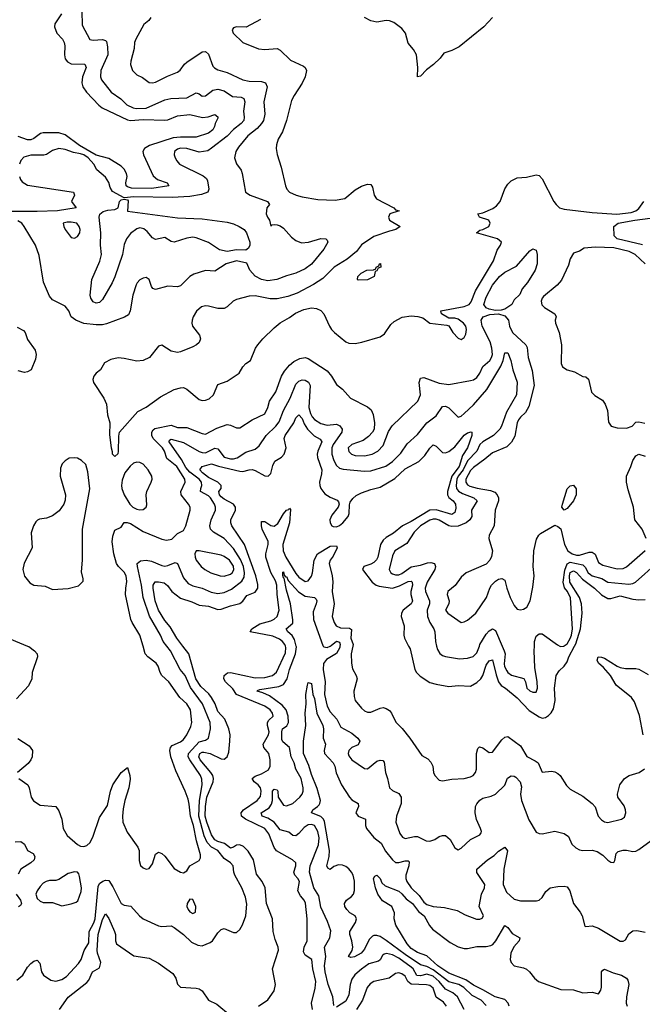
# Model space of a CAD drawing. Header units: inches. Extents: x 1603819 to 1745079, y 385938 to 533966.
# Tile 283 of 561: x 1700919 to 1704912, y 437703 to 444016. Entities that reach past the tile are written whole.
import ezdxf

# ---------------------------------------------------------------- set-up
doc = ezdxf.new("R2010")
doc.units = ezdxf.units.IN
doc.header["$MEASUREMENT"] = 0
doc.layers.add('B7403', color=7, linetype='Continuous')
doc.layers.add('B7404', color=7, linetype='Continuous')

msp = doc.modelspace()

# ---------------------------------------------------------------- linework, layer by layer
at = {"layer": 'B7403', "color": 5}
msp.add_line((1704409.4, 440000, 440), (1704410, 440000.1, 440), dxfattribs=at)
for points, elevation in [([(1700968.8, 440000), (1700976.7, 439996.7), (1701014, 439970), (1701030.5, 439950), (1701033.4, 439930), (1700998.4, 439830), (1700996.4, 439790), (1700975.3, 439744.7), (1700899.3, 439660.7)], 460), ([(1700901.7, 437858.3), (1700939.8, 437890), (1700970, 437941.6), (1700990, 437964.4), (1701010, 437978.4), (1701030, 437985.5), (1701047.1, 437967.1), (1701059.1, 437910), (1701071.6, 437890), (1701118, 437858), (1701151.1, 437851.1), (1701190, 437861.3), (1701219.5, 437880.5), (1701295.8, 437964.2), (1701313.4, 437990), (1701332.3, 438047.7), (1701362, 438098), (1701365.1, 438170), (1701395.5, 438224.5), (1701403.3, 438250), (1701421.4, 438458.6), (1701430, 438477.5), (1701452.1, 438492.1), (1701470, 438498), (1701490, 438496.9), (1701516.7, 438456.7), (1701570, 438348.5), (1701590, 438339.5), (1701632, 438332), (1701687.5, 438270), (1701710.4, 438250.4), (1701810, 438205.2), (1701830, 438201.5), (1701890, 438205.3), (1701910, 438195.3), (1701970.3, 438150), (1702020.5, 438100.5), (1702061.7, 438081.7), (1702090, 438078.6), (1702141.5, 438098.5), (1702155.1, 438110), (1702190, 438161.6), (1702210, 438183.1), (1702230, 438188.5), (1702290, 438162.4), (1702310, 438163.8), (1702330, 438182), (1702347.7, 438212.3), (1702369, 438271), (1702375.1, 438344.9), (1702367.3, 438390), (1702343.4, 438450), (1702298.5, 438530), (1702291.6, 438550), (1702287, 438590), (1702271, 438610), (1702230, 438636.9), (1702190, 438688.8), (1702150, 438711.1), (1702121.1, 438741.1), (1702102.6, 438782.6), (1702068.2, 438908.2), (1702071.6, 439010), (1702090.2, 439110), (1702087, 439147), (1702078.8, 439170), (1702009.6, 439270), (1701999.9, 439290), (1702001.3, 439310), (1702070, 439385.2), (1702110, 439396.8), (1702130.4, 439409.6), (1702143.6, 439470), (1702140.2, 439510), (1702090.8, 439630), (1702015, 439735), (1701980.1, 439810), (1701948.2, 439850), (1701886.9, 439970), (1701863, 440000)], 440), ([(1700912.7, 439150), (1700970.2, 439110), (1700980.2, 439090), (1700992.9, 439030), (1701006.5, 439006.5), (1701050, 438979.5), (1701150.4, 438970), (1701170, 438944), (1701188.8, 438890), (1701197.6, 438830), (1701224.5, 438784.5), (1701290, 438727.3), (1701310, 438717.3), (1701330, 438714), (1701350, 438720.7), (1701370, 438740.7), (1701390, 438780.7), (1701430, 438900.4), (1701482.4, 438977.6), (1701500.7, 439070), (1701516, 439110), (1701569.2, 439190), (1701610, 439222), (1701626, 439170), (1701626.8, 439146.8), (1701618, 439090), (1701593.7, 439010), (1701583.4, 438956.6), (1701578.2, 438910), (1701581.3, 438870), (1701607.3, 438807.3), (1701675.8, 438710), (1701685.2, 438690), (1701685.4, 438625.4), (1701693.6, 438593.6), (1701710, 438577), (1701730, 438568.8), (1701750, 438573), (1701770, 438602.8), (1701790, 438666), (1701810, 438678), (1701830, 438670.4), (1701850, 438653), (1701910, 438574.4), (1701950, 438550.4), (1701970, 438544.9), (1701990, 438558.8), (1702010, 438590.5), (1702070, 438624.9), (1702077.8, 438642.2), (1702078, 438662), (1702051.8, 438751.8), (1702033.2, 438850), (1702014.2, 438910), (1702006.8, 438986.8), (1701998.8, 439018.8), (1701980.3, 439070), (1701919.3, 439199.3), (1701889.1, 439290), (1701882, 439330), (1701886.4, 439350), (1701897.3, 439362.7), (1701950, 439385.6), (1701970, 439401.2), (1701990.7, 439430), (1702016.3, 439483.7), (1702022, 439510), (1702014.5, 439590), (1701991.7, 439630), (1701946.3, 439670), (1701875.7, 439770), (1701831.5, 439811.5), (1701820.3, 439830), (1701806.5, 439870), (1701793.3, 439890), (1701741, 439930), (1701723.7, 439950), (1701709.9, 440000)], 460), ([(1702450, 437690.6), (1702510, 437730.6), (1702551.2, 437790), (1702560.5, 437830), (1702541, 437930), (1702578.6, 438050), (1702577, 438070), (1702557.8, 438117.8), (1702544.1, 438170), (1702540.9, 438250), (1702502.8, 438350), (1702493.2, 438450), (1702473.9, 438490), (1702437.6, 438537.6), (1702419.1, 438630), (1702384.6, 438684.6), (1702354.1, 438714.1), (1702330, 438724.7), (1702310, 438723.6), (1702290, 438709.3), (1702270, 438703), (1702233.4, 438733.4), (1702190, 438746.4), (1702170, 438757.1), (1702148.9, 438788.9), (1702119, 438870), (1702109.1, 438910), (1702110, 438970), (1702119.6, 439030), (1702159.4, 439130), (1702162.9, 439150), (1702157.3, 439170), (1702144.7, 439190), (1702076.2, 439270), (1702066.9, 439290), (1702074.9, 439310), (1702090, 439319.4), (1702100.6, 439319.4), (1702140.2, 439310), (1702210, 439276.8), (1702230, 439274.7), (1702250, 439288.9), (1702259.6, 439320.4), (1702267.1, 439390), (1702268.1, 439430), (1702260.8, 439470), (1702235.5, 439530), (1702190, 439581), (1702171.6, 439630), (1702149.6, 439670), (1702132.4, 439692.4), (1702080.8, 439740.8), (1702048.3, 439790), (1702003.4, 439950), (1701965.3, 440000)], 420), ([(1702796.1, 437670), (1702790.6, 437710), (1702814.3, 437805.7), (1702817.5, 437850), (1702799.5, 437930), (1702792, 437990), (1702750, 438018), (1702739, 438039), (1702742.6, 438070), (1702762.8, 438110), (1702763.2, 438250), (1702751.8, 438351.8), (1702743.8, 438370), (1702718.9, 438398.9), (1702701.7, 438430), (1702712.3, 438490), (1702701.7, 438510), (1702682.5, 438530), (1702677.9, 438550), (1702689.1, 438590), (1702689.8, 438610), (1702669.2, 438629.2), (1702566.9, 438686.9), (1702550, 438708.7), (1702515.7, 438795.7), (1702491.1, 438830), (1702366.5, 438890), (1702342.4, 438910), (1702338.8, 438930), (1702354.5, 438950), (1702442.6, 439010), (1702464, 439036), (1702468, 439070), (1702462.9, 439090), (1702447.9, 439110), (1702423.4, 439130), (1702410.6, 439150), (1702430, 439166.3), (1702470, 439180.5), (1702513.8, 439206.2), (1702526, 439230), (1702525, 439270), (1702517, 439310), (1702485.6, 439350), (1702481.1, 439370), (1702513.9, 439430), (1702518.2, 439450), (1702508.7, 439490), (1702509, 439510), (1702516.3, 439523.7), (1702544.8, 439550), (1702540.6, 439570), (1702524.6, 439590), (1702490, 439614.8), (1702310, 439688.8), (1702286.4, 439726.4), (1702238, 439770), (1702228.1, 439790), (1702229.9, 439810), (1702240, 439820), (1702252.4, 439827.6), (1702269.9, 439830.1), (1702430, 439796.2), (1702490, 439797.9), (1702540.8, 439810), (1702566.8, 439833.2), (1702622.7, 439957.3), (1702625.7, 439990), (1702622.7, 440000)], 380), ([(1702934.2, 437694.2), (1702928, 437750), (1702897.9, 437830), (1702878.7, 437910), (1702874.7, 437950), (1702882, 438010), (1702874.3, 438070), (1702908.6, 438130), (1702914, 438174), (1702893.7, 438233.7), (1702850, 438325.1), (1702837.4, 438397.4), (1702804.4, 438450), (1702777.7, 438550), (1702782.8, 438590), (1702834.3, 438725.7), (1702838.6, 438770), (1702831.7, 438810), (1702810, 438848.9), (1702790, 438855.2), (1702770, 438852.6), (1702743.5, 438836.5), (1702710, 438797), (1702690, 438782.9), (1702670, 438785.2), (1702645.7, 438805.7), (1702590, 438820.5), (1702551.2, 438871.2), (1702510, 438896.5), (1702472.9, 438910), (1702467.4, 438930), (1702518.1, 438961.9), (1702534.1, 438985.9), (1702540.6, 439010), (1702540.2, 439070), (1702550, 439081.6), (1702570, 439077.8), (1702574.9, 439070), (1702576.8, 439030), (1702610, 438978.8), (1702630, 438974.3), (1702670, 438989.5), (1702715.8, 439030), (1702731.5, 439050), (1702737.4, 439070), (1702737.1, 439090), (1702723, 439150), (1702690.5, 439210), (1702678.8, 439250), (1702660.6, 439290), (1702650.3, 439350.3), (1702606.4, 439386.4), (1702600.9, 439400.9), (1702600.4, 439450), (1702604.5, 439470), (1702631.2, 439488.8), (1702642.5, 439510), (1702641.6, 439550), (1702628.8, 439590), (1702601.4, 439621.4), (1702520.2, 439680.2), (1702479.1, 439699.1), (1702441.3, 439710), (1702444.2, 439715.8), (1702458, 439722), (1702580.2, 439739.8), (1702610, 439752.9), (1702633.7, 439790), (1702649.5, 439850), (1702688.6, 439950), (1702693.9, 439993.9), (1702692.4, 440000)], 360), ([(1702972.9, 440000), (1702971.4, 439990), (1702950, 439951.1), (1702886.5, 439913.5), (1702868.2, 439888.2), (1702864.6, 439850), (1702877.4, 439770), (1702874.1, 439690), (1702890, 439614.3), (1702910, 439577.3), (1702953.4, 439530), (1702979.4, 439479.4), (1703050, 439441), (1703087.4, 439410), (1703101.1, 439390), (1703090, 439367.1), (1703050, 439348.7), (1703030.2, 439330), (1703026.4, 439310), (1703030, 439296.3), (1703049.5, 439269.5), (1703130, 439214.3), (1703150, 439212.9), (1703210, 439261.8), (1703230, 439268.9), (1703247, 439267), (1703255.8, 439255.8), (1703264, 439190), (1703278.5, 439150), (1703291.4, 439091.4), (1703310, 439074), (1703350, 439053.4), (1703364.6, 439030), (1703364.4, 438990), (1703335.5, 438910), (1703330.2, 438870), (1703357.1, 438797.1), (1703373.6, 438773.6), (1703390, 438766.9), (1703450, 438779.1), (1703470, 438778), (1703526, 438750), (1703550, 438748.6), (1703580.5, 438759.5), (1703610, 438778.7), (1703630, 438785.3), (1703650, 438784.4), (1703679.1, 438759.1), (1703710, 438706.8), (1703730, 438694), (1703750, 438703.8), (1703810, 438758.7), (1703870, 438788.8), (1703877.7, 438802.3), (1703879.8, 438810), (1703874, 438830), (1703848.3, 438888.3), (1703839, 438930), (1703841.3, 438970), (1703851, 438989), (1703869.4, 439010.6), (1703890, 439023.8), (1703943.5, 439036.5), (1703970, 439050.2), (1704030, 439108.9), (1704046.8, 439153.2), (1704070, 439167.1), (1704090, 439165.8), (1704100, 439160), (1704129.4, 439129.4), (1704136.8, 439096.8), (1704131.5, 439050), (1704138, 439010), (1704185, 438885), (1704230, 438807), (1704250, 438798), (1704270, 438796), (1704350, 438812), (1704410, 438798.9), (1704437.8, 438777.8), (1704460.7, 438730), (1704485.4, 438705.4), (1704510, 438692.6), (1704530, 438688.6), (1704590, 438690.2), (1704622.6, 438682.6), (1704659, 438659), (1704690, 438628), (1704710, 438614.8), (1704728.7, 438611.3), (1704735.3, 438624.7), (1704743.7, 438670), (1704757.7, 438682.3), (1704790, 438691.8), (1704810, 438691.8), (1704850, 438682.4), (1704870, 438683.8), (1704890, 438694.4), (1704991.3, 438770)], 360), ([(1702864.7, 440000), (1702870, 439993.7), (1702890, 439991.5), (1702909.6, 440000)], 360), ([(1703054.4, 440000), (1703043.7, 439950), (1703046.2, 439890), (1703054.1, 439854.1), (1703076.9, 439810), (1703082.3, 439790), (1703062.2, 439710), (1703064.1, 439675.9), (1703071.1, 439650), (1703110, 439602), (1703130, 439584.7), (1703150, 439575.8), (1703170, 439575.5), (1703230, 439602.3), (1703250, 439605), (1703270, 439599.3), (1703290, 439585.8), (1703303.5, 439570), (1703331.3, 439511.3), (1703371.2, 439471.2), (1703420.9, 439410), (1703498.8, 439298.8), (1703536.3, 439276.3), (1703556.1, 439256.1), (1703567.6, 439230), (1703573.4, 439190), (1703581.3, 439170), (1703610, 439139.1), (1703630, 439134.9), (1703690, 439145.7), (1703770.3, 439150.3), (1703810, 439160.2), (1703826.3, 439170), (1703842.2, 439190), (1703849.1, 439210), (1703849.4, 439310.6), (1703858, 439342), (1703866.8, 439353.2), (1703890, 439346.5), (1703930, 439318.2), (1703950, 439320.3), (1704010, 439399), (1704030, 439414.6), (1704050, 439419.3), (1704130, 439359.7), (1704171.3, 439291.3), (1704224.8, 439264.8), (1704244.7, 439250), (1704270, 439190.5), (1704330, 439197.2), (1704350, 439193.2), (1704370, 439182.8), (1704384.6, 439170), (1704426.2, 439106.2), (1704450, 439082), (1704530, 439036.5), (1704590.2, 438990), (1704608.9, 438968.9), (1704628.9, 438910), (1704650, 438885.6), (1704670, 438872.9), (1704690, 438868.7), (1704778.3, 438890), (1704796.6, 438903.4), (1704806.9, 438930), (1704805, 438950), (1704795.4, 438975.4), (1704754.2, 439030), (1704753.1, 439050), (1704768.2, 439110), (1704798.4, 439150), (1704827, 439170), (1704891.5, 439188.5), (1704926.4, 439213.6)], 380), ([(1703413.1, 440000), (1703422.3, 439982.3), (1703452.6, 439850), (1703464.1, 439830), (1703487.2, 439807.2), (1703550, 439767.1), (1703590, 439754.7), (1703670, 439740.7), (1703730, 439746), (1703810, 439742.7), (1703850, 439765.5), (1703876.3, 439790), (1703888.5, 439811.5), (1703910, 439877.4), (1703930, 439905.3), (1703950, 439910.5), (1703974.5, 439814.5), (1703990.4, 439770.4), (1704005.9, 439745.9), (1704033.8, 439730), (1704110, 439668), (1704186.1, 439586.1), (1704250, 439546), (1704270, 439538.1), (1704290, 439542.1), (1704310, 439555.1), (1704327.6, 439572.4), (1704342.8, 439597.2), (1704353.7, 439650), (1704349.3, 439730.7), (1704358.9, 439810), (1704378.4, 439841.6), (1704410, 439870.3), (1704430, 439899.5), (1704440.6, 439930), (1704477.4, 440000)], 420), ([(1703592.9, 440000), (1703598.7, 439978.7), (1703612.4, 439952.4), (1703630, 439940.2), (1703650, 439933.7), (1703738.5, 439918.5), (1703790, 439921.1), (1703826.9, 439933.1), (1703850, 439955.3), (1703866.8, 440000)], 440), ([(1704012.7, 440000), (1704025.8, 439970), (1704031.4, 439950), (1704026.3, 439886.3), (1704028.9, 439868.9), (1704041.9, 439841.9), (1704050.1, 439830), (1704073, 439813), (1704152, 439792), (1704163, 439770), (1704170.2, 439730), (1704190, 439712.6), (1704210, 439704.6), (1704230, 439704.9), (1704239.4, 439730), (1704238.1, 439770), (1704222.8, 439862.8), (1704219.2, 439970), (1704219.5, 440000)], 440), ([(1704383, 440000), (1704390, 439996.9), (1704409.4, 440000)], 440), ([(1704916.7, 439430), (1704893.6, 439553.6), (1704861.8, 439641.8), (1704842.3, 439670), (1704744.2, 439750), (1704707.5, 439810), (1704663.2, 439863.2), (1704631.8, 439890), (1704621.2, 439910), (1704628, 439930), (1704650, 439929.1), (1704670, 439921.6), (1704750, 439870.2), (1704770, 439862.7), (1704803.1, 439856.9), (1704870, 439856.9), (1704890, 439852.3), (1704950, 439818)], 380), ([(1703910, 437695.2), (1703877.6, 437730), (1703819.8, 437759.8), (1703766.2, 437810), (1703734.6, 437830), (1703670, 437847.9), (1703570, 437924.8), (1703530, 437944.7), (1703490, 437956.4), (1703390, 438022.5), (1703270, 438112.7), (1703230, 438136.7), (1703210, 438144.9), (1703190, 438145), (1703180.7, 438139.3), (1703161, 438119), (1703130, 438056.5), (1703107.8, 438030), (1703066.5, 438006.5), (1703043.1, 438003.1), (1703028.3, 438008.3), (1703051.9, 438048.1), (1703054.4, 438070), (1703048.9, 438108.9), (1703035.1, 438150), (1703035.6, 438170), (1703072.3, 438227.7), (1703078, 438250), (1703070.6, 438270.6), (1703036.3, 438290), (1703016.4, 438310), (1703003.5, 438330), (1703001.7, 438350), (1703014.7, 438370), (1703046.5, 438393.5), (1703058.8, 438410), (1703066.8, 438433.2), (1703066.6, 438493.4), (1703057.9, 438530), (1703046.8, 438550), (1703030, 438571.1), (1703010, 438586.2), (1702990, 438594.5), (1702962.8, 438597.2), (1702933.3, 438586.7), (1702910, 438566.8), (1702894.7, 438574.7), (1702889.2, 438590), (1702903.3, 438650), (1702905.2, 438690), (1702874.1, 438874.1), (1702867.8, 438890), (1702850, 438906.5), (1702789.3, 438930), (1702798, 438950), (1702829.8, 438970), (1702839, 438981), (1702844.7, 438990), (1702847, 439010), (1702826.9, 439086.9), (1702790, 439176.4), (1702773.4, 439233.4), (1702738.3, 439310), (1702739.8, 439390), (1702754.6, 439490), (1702750.7, 439570), (1702755.8, 439630), (1702753.8, 439690), (1702763.8, 439750), (1702770, 439765.5), (1702790, 439759.3), (1702799.8, 439690), (1702810, 439663), (1702825.5, 439570), (1702862.9, 439490), (1702866.9, 439470), (1702864.2, 439410), (1702880.1, 439370), (1702870.6, 439330), (1702873.3, 439310), (1702930.3, 439250.3), (1702939.2, 439230), (1702947.5, 439187.5), (1702982.9, 439110), (1703034.2, 439030), (1703050, 439013), (1703089.3, 438990), (1703091.6, 438970), (1703075.5, 438930), (1703090, 438908.6), (1703136.5, 438890), (1703137, 438850), (1703143.8, 438830), (1703190, 438771.3), (1703236.1, 438736.1), (1703264, 438684), (1703310, 438629.6), (1703330, 438612.2), (1703350, 438611), (1703390, 438622.9), (1703410, 438622), (1703416.4, 438616.4), (1703414.3, 438590), (1703395.2, 438530), (1703394.2, 438510), (1703401.7, 438490), (1703430, 438448.8), (1703481.1, 438401.1), (1703510, 438357.3), (1703530, 438342), (1703570, 438330.3), (1703642.5, 438322.5), (1703723.7, 438303.7), (1703776.1, 438276.1), (1703848.4, 438248.4), (1703870, 438248.4), (1703884.1, 438255.9), (1703894, 438270), (1703865.6, 438330), (1703881.5, 438410), (1703899.5, 438450), (1703902.7, 438470), (1703850, 438547), (1703849.7, 438570), (1703918, 438630), (1703962.5, 438657.5), (1703990, 438684.9), (1704030, 438710.8), (1704047.1, 438687.1), (1704023.9, 438570), (1704019, 438470), (1704041.7, 438421.7), (1704090, 438376.9), (1704130, 438365.3), (1704234, 438366), (1704250, 438370.4), (1704270, 438388.4), (1704294, 438426), (1704321.2, 438450), (1704370, 438458.9), (1704410, 438460.3), (1704430, 438455.8), (1704446.7, 438430), (1704470.4, 438350), (1704514, 438294), (1704526.4, 438270), (1704544, 438204), (1704550, 438201), (1704590, 438204.9), (1704630, 438191.8), (1704770, 438108.5), (1704790, 438108.4), (1704803, 438117), (1704824.7, 438155.3), (1704850, 438174.7), (1704876.4, 438176.4), (1704930, 438166.4)], 340), ([(1700908.1, 439408.1), (1700980.2, 439360.2), (1701000.3, 439330), (1700999.6, 439290), (1700990.2, 439270), (1700972.4, 439247.6), (1700905.5, 439190)], 460), ([(1700890, 438744.6), (1700926.2, 438746.2), (1700950.1, 438730.1), (1700968.9, 438690), (1701004.6, 438670), (1701016.3, 438650), (1701011, 438630), (1700991, 438610), (1700926.9, 438570), (1700910, 438536.3)], 440), ([(1704058.3, 437690), (1704051.7, 437710), (1704030, 437733), (1703968.6, 437751.4), (1703890, 437796.5), (1703830, 437824.6), (1703780.2, 437860.2), (1703670, 437902.1), (1703600.9, 437950), (1703530, 438013.9), (1703470, 438035.7), (1703430, 438060.8), (1703404.2, 438090), (1703331.3, 438210), (1703320.5, 438250), (1703322.4, 438290), (1703306.3, 438330), (1703246.3, 438366.3), (1703216.4, 438410), (1703201, 438450), (1703188.8, 438510), (1703195.5, 438524.5), (1703210, 438531), (1703230, 438510.5), (1703241.2, 438481.2), (1703262.4, 438462.4), (1703350, 438427.2), (1703370, 438412.1), (1703398.3, 438378.3), (1703437.7, 438350), (1703477.3, 438297.3), (1703512.6, 438270), (1703547.2, 438207.2), (1703565.5, 438185.5), (1703679.6, 438099.6), (1703730.7, 438070.7), (1703770, 438060.2), (1703790, 438060.8), (1703850, 438074.2), (1703910, 438072.9), (1703940.4, 438079.6), (1703953, 438087), (1703972.5, 438110), (1704030, 438208.2), (1704050, 438194.9), (1704076.4, 438156.4), (1704125.5, 438130), (1704121.1, 438110), (1704088.7, 438071.3), (1704069, 438031), (1704064.7, 437990), (1704071.2, 437970), (1704090.2, 437950), (1704150, 437937.4), (1704170, 437927.8), (1704189.2, 437910), (1704219.5, 437870), (1704246.9, 437850), (1704390, 437798.6), (1704470, 437795), (1704530, 437776.2), (1704590, 437781.3), (1704630, 437770.8), (1704645.8, 437794.2), (1704650, 437812), (1704650, 437910.8), (1704658, 437922), (1704670, 437928.5), (1704725.4, 437905.4), (1704778.4, 437890), (1704810.1, 437870.1), (1704818.3, 437858.3), (1704824.7, 437830), (1704810.2, 437750), (1704807.9, 437710), (1704814, 437690)], 320), ([(1700896.6, 438410), (1700923.8, 438370), (1700931.3, 438350), (1700924.2, 438335.8), (1700911.8, 438328.2)], 440), ([(1701175.2, 437670), (1701230.7, 437749.3), (1701350, 437842.9), (1701361.9, 437858.1), (1701386.3, 437910), (1701430, 437937.5), (1701439.4, 437970), (1701418.5, 438030), (1701416.1, 438050), (1701422.5, 438150), (1701450, 438247.4), (1701470, 438282.6), (1701490, 438253.4), (1701527.1, 438170), (1701533.8, 438150), (1701533.7, 438110), (1701539.6, 438090), (1701650, 438013), (1701750, 437998), (1701810, 437966), (1701901, 437901), (1701921.2, 437870), (1701931.4, 437831.4), (1701950, 437812.2), (1702050, 437807.2), (1702070, 437802), (1702090, 437788.2), (1702130.2, 437730.2), (1702184, 437704), (1702270, 437630.4)], 420), ([(1703769.5, 437669.5), (1703725.8, 437750), (1703696.3, 437776.3), (1703650, 437799.9), (1703608.7, 437850), (1703570, 437882.9), (1703530, 437896.3), (1703490, 437885.8), (1703466.7, 437886.7), (1703441.4, 437930), (1703430, 437941.6), (1703350, 437998.2), (1703310, 438019.9), (1703271.3, 438028.7), (1703255.4, 438024.6), (1703245, 438015), (1703231, 437989), (1703219.6, 437980.4), (1703157.2, 437962.8), (1703110, 437929.2), (1703069, 437891), (1703050, 437864.2), (1703038.2, 437830), (1703030, 437764.2), (1703010, 437724), (1702950, 437685.1)], 360), ([(1703657.1, 437690), (1703636, 437716), (1703589.1, 437749.1), (1703570, 437806.8), (1703550, 437823.4), (1703528.4, 437828.4), (1703430, 437832.3), (1703408.6, 437848.6), (1703390, 437883.7), (1703370, 437898.3), (1703350, 437904.5), (1703330, 437899.8), (1703288.5, 437870), (1703190, 437849.2), (1703166.3, 437833.7), (1703147.4, 437810), (1703116.6, 437730), (1703078.3, 437670)], 380)]:
    msp.add_lwpolyline(points, dxfattribs=dict(at, elevation=elevation))
at = {"layer": 'B7403', "color": 5, "elevation": 460}
for points in [[(1701270, 438551.6), (1701230, 438542), (1701170, 438503), (1701150, 438497.4), (1701110, 438497.2), (1701088, 438490), (1701070, 438479.7), (1701050, 438457.4), (1701030.2, 438430), (1701023, 438410), (1701030, 438381.7), (1701050, 438363.5), (1701070, 438355.9), (1701130, 438355.8), (1701190, 438334.7), (1701250, 438347.4), (1701282, 438358), (1701292.7, 438367.3), (1701313.1, 438426.9), (1701314.5, 438450), (1701302.7, 438522.7), (1701298.3, 438538.3), (1701289.5, 438549.5)], [(1702010, 438377.6), (1701992.2, 438350), (1701991.8, 438330), (1701998.9, 438310), (1702010, 438295.8), (1702030, 438285.3), (1702046.8, 438293.2), (1702048, 438330), (1702030, 438374)]]:
    msp.add_lwpolyline(points, close=True, dxfattribs=at)
at = {"layer": 'B7404', "color": 5}
msp.add_line((1704409.4, 440000, 440), (1704410, 440000.1, 440), dxfattribs=at)
for points, elevation in [([(1701186.4, 444053.6), (1701144.5, 443990), (1701142.7, 443970), (1701156.5, 443930), (1701192.9, 443890), (1701203.8, 443870), (1701208, 443848), (1701205.3, 443790), (1701210, 443765.3), (1701224.6, 443744.6), (1701250, 443733.3), (1701336.4, 443730), (1701344.3, 443710), (1701320.8, 443650), (1701316.6, 443610), (1701324.4, 443584.4), (1701347.2, 443550), (1701426.7, 443466.7), (1701448.3, 443450), (1701610, 443372.8), (1701630.1, 443370.1), (1701710, 443375.9), (1701850, 443370.5), (1701870, 443372.5), (1701930, 443398.5), (1702010, 443406.9), (1702091, 443389), (1702127.1, 443392.9), (1702170, 443408.5), (1702190, 443392.7), (1702190, 443385.2), (1702171.5, 443350), (1702168.3, 443330), (1702158.4, 443310), (1702130, 443287.9), (1702050, 443263), (1701950, 443262.6), (1701902.9, 443257.1), (1701751.2, 443208.8), (1701718.7, 443190), (1701709.1, 443170), (1701711.9, 443150), (1701773.9, 443013.9), (1701803.7, 442990), (1701864.9, 442970), (1701876, 442950), (1701766.7, 442933.3), (1701635.8, 442935.8), (1701610, 442943.9), (1701602, 442950), (1701599.7, 442970), (1701608.4, 443010), (1701603.9, 443030), (1701590, 443057.3), (1701570, 443077.4), (1701490, 443126.4), (1701410, 443146.2), (1701301.7, 443210), (1701210, 443278.4), (1701170, 443289.5), (1701070, 443290.5), (1701053.2, 443286.8), (1701010, 443254.5), (1700990, 443245.6), (1700970, 443246.2), (1700910, 443267.1)], 420), ([(1701317.1, 444070), (1701320, 443980), (1701368, 443888), (1701390, 443884.2), (1701450, 443887.8), (1701470, 443882), (1701475.2, 443875.2), (1701482.4, 443842.4), (1701484.6, 443790), (1701439.5, 443690), (1701438.1, 443650), (1701442.7, 443630), (1701506.2, 443550), (1701567.9, 443507.9), (1701607.1, 443470), (1701647.6, 443450), (1701666.1, 443446.1), (1701730, 443449.1), (1701850, 443502.1), (1701889.3, 443509.3), (1701990, 443514), (1702050, 443545.9), (1702070, 443541.1), (1702090, 443525.2), (1702110, 443527.5), (1702157, 443563), (1702190, 443571), (1702230, 443559.7), (1702282.8, 443522.8), (1702338.7, 443518.7), (1702357.2, 443510), (1702362.8, 443490), (1702353.6, 443430), (1702359.3, 443390), (1702356.3, 443370), (1702338.9, 443350), (1702290, 443312.3), (1702250, 443269), (1702150, 443190.9), (1702124.5, 443175.5), (1702070, 443166.7), (1701990, 443189.9), (1701950, 443192.4), (1701930, 443185.3), (1701911.6, 443170), (1701910.2, 443150), (1701916.9, 443130), (1701925.8, 443110), (1701943.1, 443090), (1702094.9, 443014.9), (1702116.4, 442996.4), (1702123, 442983), (1702132, 442930), (1702126.4, 442910), (1702085.4, 442894.6), (1702010, 442881.7), (1701896.4, 442876.4), (1701650, 442880.5), (1701590, 442874), (1701514.5, 442914.5), (1701498.8, 442938.8), (1701490, 442971.6), (1701470, 443006.6), (1701413.8, 443053.8), (1701393.6, 443090), (1701358, 443130), (1701330, 443149.5), (1701310, 443156.3), (1701264, 443164), (1701210, 443184.2), (1701170, 443189.9), (1701130, 443177.5), (1701090, 443151.8), (1701073.7, 443146.3), (1700990, 443147.5), (1700944.9, 443135.1), (1700926.9, 443113.1), (1700918.1, 443090)], 440), ([(1701759.3, 444030), (1701747.7, 444010), (1701716, 443984), (1701663.7, 443890), (1701655.8, 443870), (1701654, 443830), (1701631.5, 443750), (1701629.3, 443729.3), (1701642.3, 443690), (1701670, 443663.1), (1701705.5, 443645.5), (1701750, 443613.1), (1701770, 443610.2), (1701790, 443614.7), (1701866.1, 443653.9), (1701930, 443679.1), (1701947.6, 443692.4), (1701975.1, 443730), (1701990, 443743.2), (1702089.5, 443810), (1702110, 443811.8), (1702130, 443794), (1702158.3, 443718.3), (1702167.3, 443707.3), (1702190, 443694.3), (1702250, 443676.8), (1702350, 443630.2), (1702390, 443621.8), (1702470, 443620.1), (1702494.9, 443610), (1702505.3, 443585.3), (1702484.2, 443490), (1702490.8, 443410.8), (1702482.5, 443370), (1702470.7, 443349.3), (1702442.7, 443317.3), (1702382.4, 443270), (1702321.3, 443198.7), (1702304.1, 443170), (1702297.1, 443130), (1702310, 443092.4), (1702338.5, 443050), (1702346.7, 443030), (1702367.2, 442910), (1702396.5, 442890), (1702508.2, 442850), (1702522, 442830), (1702503, 442810), (1702500.5, 442770), (1702507.7, 442750), (1702522, 442730), (1702530, 442692), (1702539, 442701), (1702550, 442702), (1702570, 442701.3), (1702590, 442693), (1702610, 442678.2), (1702661.5, 442621.5), (1702690, 442600.1), (1702725.5, 442585.5), (1702771.3, 442588.7), (1702850, 442613.6), (1702883.1, 442610), (1702890, 442603.1), (1702895.8, 442590), (1702870, 442544.8), (1702790, 442448.1), (1702750, 442417.3), (1702690, 442391.4), (1702630, 442374.3), (1702568.8, 442350), (1702510, 442342.3), (1702470, 442350.4), (1702430, 442372.2), (1702394.4, 442410), (1702375.5, 442455.5), (1702310, 442468.8), (1702243.6, 442450), (1702170, 442403.5), (1702110, 442407.7), (1702035.2, 442384.8), (1702010, 442368.7), (1701950, 442308.5), (1701930, 442303.1), (1701870, 442307.8), (1701790, 442286), (1701773, 442293), (1701764.2, 442304.2), (1701749.2, 442350), (1701730, 442362), (1701710, 442358.4), (1701690, 442347), (1701671.7, 442328.3), (1701665.3, 442314.7), (1701643.9, 442250), (1701628, 442150), (1701616.6, 442123.4), (1701591.9, 442108.1), (1701475.1, 442064.9), (1701450, 442059.6), (1701410, 442059.9), (1701330, 442068.7), (1701278.9, 442090), (1701249.7, 442110), (1701234.6, 442150), (1701210, 442179.2), (1701130, 442219), (1701110, 442244), (1701072.4, 442332.4), (1701043.3, 442503.3), (1701021.2, 442570), (1700948.2, 442690), (1700931.7, 442710), (1700906.7, 442726.7)], 460), ([(1702462.6, 444017.4), (1702372.4, 443967.6), (1702310, 443969.6), (1702290, 443962.7), (1702282.4, 443950), (1702288.8, 443930), (1702350, 443869), (1702451.1, 443828.9), (1702490, 443824.6), (1702571, 443830), (1702590, 443820.5), (1702655.3, 443755.3), (1702738.3, 443718.3), (1702749.3, 443709.3), (1702757.5, 443690), (1702750.2, 443650.2), (1702730, 443607.8), (1702678.6, 443530), (1702663, 443497), (1702630.2, 443370), (1702603.9, 443296.1), (1702577.4, 443250), (1702565.9, 443214.1), (1702564.4, 443190), (1702570, 443151), (1702596, 443070), (1702622.6, 442950), (1702631.7, 442930), (1702650, 442909.5), (1702692, 442890), (1702730, 442880.6), (1702830, 442863.2), (1702941.6, 442858.4), (1703003.6, 442870), (1703070, 442925.3), (1703110, 442948.7), (1703150, 442960.3), (1703170, 442958), (1703182.3, 442942.3), (1703192.4, 442890), (1703207.2, 442867.2), (1703318.8, 442810), (1703330, 442796), (1703352, 442790), (1703292, 442770), (1703284.7, 442750), (1703291.3, 442730), (1703358, 442690), (1703332, 442670), (1703290, 442660.5), (1703190, 442626.6), (1703110, 442572), (1703079.3, 442530), (1703019.7, 442480.3), (1702935.5, 442430), (1702862.8, 442357.2), (1702802.2, 442317.8), (1702698.2, 442261.8), (1702639.6, 442240.4), (1702570, 442225.1), (1702525.9, 442225.9), (1702430, 442244.2), (1702390, 442242.4), (1702310, 442221.7), (1702288.7, 442210), (1702250, 442174.7), (1702230, 442164.7), (1702190, 442164.7), (1702130, 442179.8), (1702110, 442180.9), (1702085.5, 442174.5), (1702053.9, 442146.1), (1702031.4, 442110), (1702024.7, 442090), (1702022.8, 442070), (1702027.1, 442050), (1702072, 441992), (1702078.9, 441970), (1702070, 441946.3), (1702052.2, 441930), (1702030, 441919.2), (1701950, 441886), (1701930, 441882.4), (1701890, 441891.2), (1701830, 441929.4), (1701810, 441922.7), (1701751.1, 441848.9), (1701710.2, 441829.8), (1701670, 441826.4), (1701590, 441844), (1701550, 441846.6), (1701503.4, 441836.6), (1701463.9, 441816.1), (1701437.3, 441770), (1701410, 441749.6), (1701394, 441730), (1701388.7, 441708.7), (1701393, 441690), (1701458, 441590), (1701475.8, 441550), (1701483, 441483), (1701497.6, 441430), (1701494, 441354), (1701504.7, 441270), (1701512.7, 441247.3), (1701512.7, 441232.7), (1701530, 441214), (1701550, 441234), (1701552.9, 441247.1), (1701554.8, 441345.2), (1701559.3, 441370), (1701676.1, 441503.9), (1701730, 441531.8), (1701821.9, 441598.1), (1701910, 441643.7), (1701950, 441655.8), (1701970, 441656.5), (1701990, 441647.4), (1702070, 441580.8), (1702090, 441574.9), (1702110, 441575.3), (1702134.9, 441585.1), (1702161.3, 441610), (1702190, 441677.1), (1702250, 441698), (1702326, 441750), (1702350, 441790.7), (1702369.7, 441810.3), (1702399.3, 441830), (1702431.8, 441910), (1702445.1, 441930), (1702477.6, 441970), (1702550, 442040.5), (1702590, 442073), (1702650, 442106.4), (1702686.8, 442133.2), (1702741.6, 442158.4), (1702790, 442167.6), (1702823.4, 442163.4), (1702850.4, 442150.4), (1702870.3, 442130.3), (1702905.7, 442050), (1702918.7, 442030), (1702937, 442010), (1703010, 441950.4), (1703030, 441941.7), (1703070, 441940.3), (1703112.1, 441947.9), (1703230, 441982.4), (1703257.5, 442002.5), (1703299.5, 442060.5), (1703320.1, 442079.9), (1703372.6, 442107.4), (1703430, 442116.9), (1703473, 442113), (1703503.7, 442103.7), (1703550, 442070.8), (1703658, 442058), (1703670, 442052), (1703695.8, 442010), (1703730, 441973), (1703750, 441964.9), (1703770, 441977.3), (1703779.7, 442000.3), (1703783.9, 442030), (1703779.3, 442050), (1703766, 442070), (1703730, 442095.3), (1703710, 442101), (1703670, 442102.7), (1703624, 442130), (1703619.3, 442150), (1703770, 442176.6), (1703800.6, 442190), (1703813.3, 442206.7), (1703841.9, 442278.1), (1703956.8, 442470), (1703981.5, 442538.5), (1704002.9, 442570), (1704009.5, 442590), (1703984, 442610), (1703849, 442650), (1703870, 442666), (1703890, 442671), (1703928, 442690), (1703935.3, 442710), (1703928, 442730), (1703868, 442750), (1703858, 442770), (1703890, 442777.1), (1703953.9, 442806.1), (1703977.7, 442822.3), (1704000.9, 442850), (1704030, 442932), (1704050, 442962), (1704070, 442982), (1704110, 443002), (1704170, 443006), (1704230, 443021), (1704250, 443016), (1704270, 442994.8), (1704344.9, 442850), (1704359.5, 442830), (1704380.4, 442810), (1704410, 442800.5), (1704590, 442780.4), (1704748.6, 442768.6), (1704840.1, 442779.9), (1704870.8, 442790), (1704890, 442804.6), (1704922.3, 442850)], 480), ([(1703950, 444029.6), (1703894.9, 443970), (1703738, 443842), (1703690, 443817.6), (1703638.8, 443801.2), (1703614.9, 443770), (1703571.9, 443728.1), (1703526.9, 443693.1), (1703490, 443653.2), (1703469.6, 443650), (1703471.6, 443710), (1703462.9, 443790), (1703443.7, 443823.7), (1703410, 443865.1), (1703393.3, 443930), (1703370, 443959.5), (1703317.6, 443997.6), (1703290, 444008.4), (1703270, 444009.7), (1703210, 444000.3), (1703170, 444009), (1703130, 444030.7)], 480), ([(1700916.8, 443010), (1700924.1, 442990), (1700935.6, 442975.6), (1700970, 442955.5), (1701264.7, 442910), (1701271.3, 442890), (1701251.3, 442850), (1701282, 442810), (1701162, 442790), (1701030, 442785.4), (1700750, 442785.8)], 440), ([(1704911.9, 442571.9), (1704749.6, 442610), (1704731.8, 442630), (1704729.4, 442690), (1704757, 442710), (1704863.7, 442730), (1705110, 442762.9)], 460), ([(1704930, 442449.9), (1704865.1, 442510), (1704828.4, 442530), (1704730, 442552.8), (1704610, 442556.9), (1704538.8, 442550), (1704510, 442532.3), (1704470, 442519), (1704450, 442482), (1704437.4, 442442.6), (1704394.4, 442345.6), (1704366.5, 442313.5), (1704279.1, 442240.9), (1704269.1, 442230), (1704262.4, 442210), (1704267.7, 442187.7), (1704285.3, 442170), (1704350.4, 442130), (1704358.7, 442110), (1704352, 442090), (1704354.6, 442070), (1704378.3, 442010), (1704393.7, 441930), (1704390.5, 441810.5), (1704400.7, 441790), (1704430, 441770.6), (1704477.7, 441757.7), (1704530, 441727.3), (1704550, 441724.9), (1704567.3, 441710), (1704586.7, 441626.7), (1704606.5, 441606.5), (1704655.8, 441575.8), (1704673, 441550), (1704688.2, 441510), (1704694.9, 441434.9), (1704711.3, 441410), (1704750, 441399.5), (1704810, 441397.4), (1704846.6, 441410), (1704870, 441434.8), (1704890, 441438), (1704927.8, 441427.8)], 480), ([(1701709.9, 440000), (1701690.5, 440070), (1701639.6, 440150), (1701632.2, 440170), (1701598.2, 440330), (1701598.8, 440370), (1701606.5, 440413.5), (1701602.4, 440450), (1701590, 440472.5), (1701552.5, 440510), (1701540.2, 440530), (1701523.7, 440590), (1701512.8, 440667.2), (1701515.3, 440704.7), (1701530, 440742), (1701570, 440761), (1701588.3, 440791.7), (1701607.6, 440792.4), (1701630, 440784.7), (1701710, 440734.1), (1701830, 440684.8), (1701861.2, 440678.8), (1701894.4, 440685.6), (1701930, 440722), (1701970, 440740.7), (1701984.2, 440770), (1702011.9, 440870), (1702012, 440890), (1702001.4, 440910), (1701954.4, 440970), (1701951.5, 440990), (1701980.6, 441050), (1701977.9, 441070), (1701927.6, 441150), (1701863.2, 441203.2), (1701848.2, 441250), (1701835.1, 441270), (1701773.9, 441330), (1701766.2, 441350), (1701766.5, 441370), (1701773.9, 441386.1), (1701784.8, 441395.2), (1701890, 441415), (1701930, 441400.7), (1701990, 441400.1), (1702090, 441361.8), (1702110, 441358.8), (1702183.2, 441396.8), (1702250, 441419.3), (1702270, 441416.3), (1702310, 441399.1), (1702330, 441399.1), (1702410, 441449.2), (1702490, 441489.1), (1702510, 441528.2), (1702520.8, 441570), (1702561.6, 441630), (1702598, 441730), (1702617.7, 441762.3), (1702650, 441801.5), (1702676.1, 441823.9), (1702716.4, 441843.6), (1702750, 441849.4), (1702770, 441843.7), (1702890, 441763.6), (1702918, 441730), (1702950, 441676.3), (1702990, 441646.7), (1703039.5, 441590), (1703150, 441533.7), (1703173.5, 441513.5), (1703185.1, 441485.1), (1703195.3, 441430), (1703191.7, 441390), (1703182.3, 441370), (1703156.7, 441343.3), (1703122.4, 441317.6), (1703050, 441292.4), (1703026.4, 441270), (1703030, 441246.9), (1703046, 441230), (1703070, 441221.3), (1703130, 441218.4), (1703178.4, 441230), (1703216, 441250), (1703250, 441285.7), (1703283.9, 441376.1), (1703308.2, 441411.8), (1703471.8, 441570), (1703489, 441610), (1703480.9, 441690), (1703490, 441717.6), (1703510, 441720.9), (1703610, 441684.7), (1703670, 441676), (1703810, 441701.3), (1703830, 441707.3), (1703850, 441721.5), (1703869.1, 441750), (1703888.4, 441791.6), (1703933.3, 441830), (1703945.5, 441850), (1703950.4, 441870), (1703946.4, 441910), (1703936.3, 441950), (1703884.2, 442050), (1703878.1, 442090), (1703891.7, 442110), (1703934, 442126), (1703990, 442129.2), (1704030, 442116.8), (1704053.7, 442090), (1704059.5, 442050), (1704079.2, 442010), (1704164.9, 441930), (1704173.3, 441913.3), (1704180.6, 441850), (1704205.4, 441765.4), (1704218, 441670), (1704184.4, 441535.6), (1704163.4, 441496.6), (1704130, 441466.8), (1704118, 441450), (1704109.6, 441430), (1704094.5, 441345.5), (1704073.1, 441306.9), (1704042.4, 441277.6), (1703950, 441237.5), (1703902.9, 441197.1), (1703830, 441144.3), (1703810, 441124.7), (1703780.3, 441070), (1703779.8, 441050), (1703790, 441033.8), (1703805, 441025), (1703852, 441012), (1703938, 440998), (1703965.8, 440985.8), (1703981.7, 440970), (1703990.4, 440950), (1703990.4, 440930), (1703967.2, 440870), (1703962, 440770), (1703930.4, 440710), (1703928.5, 440690), (1703950.3, 440610), (1703945.1, 440574.9), (1703934.4, 440550), (1703910, 440525.1), (1703781.3, 440470), (1703750, 440441.3), (1703711, 440389), (1703663.7, 440350), (1703659.6, 440330), (1703672.4, 440290), (1703670.4, 440270), (1703650.5, 440230), (1703663.8, 440210), (1703750, 440150.4), (1703770, 440154), (1703790, 440166), (1703843.1, 440210), (1703913.3, 440310), (1703933.7, 440370), (1703945.1, 440390), (1703970, 440416.4), (1703990, 440428.4), (1704010, 440433), (1704030, 440422.8), (1704042.4, 440370), (1704064.1, 440310), (1704090, 440260.3), (1704110, 440236.9), (1704130, 440231.3), (1704150, 440236.5), (1704171, 440249), (1704192.9, 440290), (1704210, 440378), (1704217.2, 440450), (1704212, 440510), (1704216.4, 440610), (1704234.1, 440685.9), (1704248.7, 440711.3), (1704259.5, 440720.5), (1704350, 440774.8), (1704370, 440767.3), (1704390.3, 440750.3), (1704412.9, 440650), (1704433.7, 440610), (1704461.8, 440590), (1704490, 440582.1), (1704510, 440582.2), (1704570, 440602.2), (1704590, 440601.1), (1704609.3, 440589.3), (1704630, 440535.8), (1704659.4, 440519.4), (1704750, 440495.6), (1704790, 440497.3), (1704811.3, 440508.7), (1704930, 440613.4)], 460), ([(1700903.8, 442043.8), (1700943.4, 442023.4), (1700953.8, 442010), (1700970, 441966), (1701017.3, 441897.3), (1701025.7, 441870), (1701021.1, 441838.9), (1700992.2, 441770), (1700970, 441757.2), (1700950, 441753.1), (1700910, 441764.5)], 460), ([(1701863, 440000), (1701839.1, 440030), (1701821.1, 440070), (1701750.6, 440190.6), (1701709.9, 440310), (1701700.7, 440390), (1701673.8, 440510), (1701671.8, 440530), (1701693.3, 440546.7), (1701730.5, 440549.5), (1701764.9, 440544.9), (1701830, 440515.9), (1701850, 440511.5), (1701870, 440515.5), (1701915, 440535), (1701930, 440528.9), (1701970, 440437.3), (1702000.3, 440400.3), (1702030, 440386), (1702090, 440371.3), (1702146.2, 440346.2), (1702190, 440337.3), (1702230, 440344), (1702276.4, 440363.6), (1702343.2, 440416.8), (1702358.2, 440441.8), (1702361.1, 440470), (1702353.8, 440510), (1702334.1, 440554.1), (1702290, 440625.6), (1702230, 440688.5), (1702161.7, 440730), (1702141.6, 440750), (1702138.3, 440770), (1702146, 440810), (1702174.2, 440870), (1702175.2, 440890), (1702167.7, 440910), (1702143.1, 440950), (1702130, 440962.2), (1702078, 440990), (1702079.6, 441010), (1702087.6, 441030), (1702085, 441050), (1702070.6, 441070), (1702010, 441114), (1701984.3, 441144.3), (1701955.7, 441195.7), (1701876.5, 441310), (1701879.7, 441320.3), (1701890, 441327.1), (1701970, 441305.6), (1702070, 441247), (1702090, 441240.1), (1702110, 441239.1), (1702170, 441267.9), (1702190, 441264.2), (1702231.3, 441210), (1702270, 441200.1), (1702290, 441199.9), (1702313.7, 441206.3), (1702370, 441242.2), (1702430, 441261.6), (1702455.6, 441284.4), (1702499.2, 441350), (1702560.7, 441410), (1702582.3, 441437.7), (1702609.9, 441510), (1702654.2, 441590), (1702690, 441677.8), (1702710, 441697.8), (1702730, 441706.4), (1702750, 441704.2), (1702771.7, 441691.7), (1702782.2, 441670), (1702772.7, 441530), (1702783.2, 441490), (1702795.2, 441470), (1702810, 441452.3), (1702850, 441426.1), (1702890, 441415.9), (1702950, 441421.8), (1702972.4, 441412.4), (1702987.7, 441390), (1702984.8, 441370), (1702930, 441292.5), (1702919.9, 441270), (1702919.8, 441230), (1702933.1, 441190), (1702950, 441157.6), (1702970, 441140.9), (1702993.3, 441133.3), (1703130, 441120.8), (1703170, 441123.8), (1703267.9, 441152.1), (1703310, 441182.1), (1703363.6, 441236.4), (1703403.6, 441296.4), (1703470, 441355.5), (1703530, 441431.3), (1703590, 441476), (1703630, 441536.5), (1703650, 441537.6), (1703670, 441527.9), (1703730, 441468), (1703750, 441474.4), (1703770, 441490.3), (1703830, 441545.6), (1703915.1, 441644.9), (1704005.5, 441794.5), (1704019.2, 441830), (1704030, 441880.5), (1704050, 441878.9), (1704068.8, 441830), (1704081, 441770), (1704109.1, 441690.9), (1704104.6, 441610), (1704041.7, 441498.3), (1704009.7, 441410.3), (1703998.1, 441390), (1703957.7, 441350), (1703890, 441309.9), (1703870, 441291.9), (1703850.4, 441249.6), (1703790, 441187.1), (1703762, 441130), (1703731.2, 441090), (1703721.9, 441070), (1703717.5, 441030), (1703721.1, 441010), (1703732.8, 440992.8), (1703757.9, 440977.9), (1703831.4, 440950), (1703852, 440930), (1703815.3, 440870), (1703817.7, 440830), (1703805.5, 440810), (1703782.1, 440790), (1703730, 440768.1), (1703690, 440766.3), (1703670, 440770.8), (1703610, 440807), (1703590, 440814), (1703570, 440813.5), (1703550, 440806.1), (1703490, 440770.7), (1703448.4, 440730), (1703401.8, 440658.2), (1703324.6, 440610), (1703310, 440577.6), (1703288.9, 440490), (1703298.9, 440470), (1703310, 440462.2), (1703330, 440455.7), (1703350, 440456.5), (1703370, 440464.7), (1703430, 440506.7), (1703490, 440518.4), (1703533.9, 440533.9), (1703555.9, 440535.9), (1703578.4, 440530), (1703585, 440510), (1703580.6, 440490), (1703531.1, 440410), (1703519.4, 440370), (1703521.6, 440350), (1703548, 440290), (1703546.7, 440270), (1703532.9, 440230), (1703534, 440190), (1703548.7, 440150), (1703575.2, 440110), (1703581.8, 440090), (1703584.7, 440030), (1703592.9, 440000)], 440), ([(1701965.3, 440000), (1701927.2, 440050), (1701883.3, 440123.3), (1701850, 440164.1), (1701809.5, 440229.5), (1701787, 440290), (1701774.7, 440370), (1701775.5, 440390), (1701788.8, 440411.2), (1701810, 440411.9), (1701844.7, 440404.7), (1701867.4, 440387.4), (1701894.3, 440350), (1701950, 440307.6), (1702023.5, 440283.5), (1702070, 440262.9), (1702130, 440255.5), (1702190, 440234.7), (1702210, 440236.2), (1702270, 440258), (1702330, 440272.3), (1702350, 440287.4), (1702376.1, 440323.9), (1702430, 440345.8), (1702445.9, 440370), (1702445.9, 440394.1), (1702433.2, 440450), (1702361.7, 440650), (1702280.4, 440770), (1702272.2, 440790), (1702272.3, 440810), (1702303.2, 440870), (1702301.9, 440890), (1702289.9, 440910), (1702230, 440940.9), (1702210, 440957.4), (1702199.9, 440970), (1702196, 440990), (1702211.7, 441010), (1702211.6, 441030), (1702190.4, 441050), (1702130, 441081.3), (1702092, 441110), (1702073.3, 441130), (1702088.4, 441150), (1702150, 441167.9), (1702193.2, 441153.2), (1702330, 441120.1), (1702350, 441117.9), (1702390, 441130.6), (1702410, 441131.9), (1702430, 441126.3), (1702490, 441092.1), (1702511.5, 441090), (1702530, 441105.7), (1702542.2, 441157.8), (1702554.9, 441185.1), (1702597, 441210), (1702616, 441230), (1702627, 441270), (1702614.6, 441330), (1702621.1, 441350), (1702677.1, 441430), (1702690, 441462), (1702710, 441482.8), (1702730, 441458.6), (1702743.6, 441423.6), (1702763.6, 441390), (1702806.9, 441346.9), (1702845.9, 441325.9), (1702856.6, 441310), (1702830.4, 441250), (1702826.6, 441230), (1702829.5, 441209.5), (1702855.6, 441130), (1702855.1, 441104.9), (1702842.1, 441050), (1702843.2, 441030), (1702851.1, 441010), (1702876.6, 440976.6), (1702910, 440953.8), (1702954.1, 440934.1), (1702963.4, 440923.4), (1702967.7, 440910), (1702961.6, 440890), (1702920.6, 440839.4), (1702908.4, 440810), (1702909.6, 440789.6), (1702921.2, 440770), (1702930, 440765.2), (1702950, 440765.1), (1702970, 440773.6), (1702990.6, 440790), (1703025, 440830), (1703032.9, 440850), (1703033.9, 440906.1), (1703038.2, 440921.8), (1703054.7, 440945.3), (1703075.7, 440964.3), (1703110, 440982), (1703170, 441003.5), (1703230, 441018.7), (1703325.3, 441074.7), (1703390, 441136.6), (1703477.9, 441182.1), (1703517.6, 441222.4), (1703550, 441269.2), (1703570, 441289.2), (1703590, 441281.2), (1703630, 441240.9), (1703650, 441239.3), (1703670, 441247.1), (1703710, 441277.9), (1703770, 441351.3), (1703790, 441366), (1703814.1, 441374.1), (1703819.3, 441370), (1703818.6, 441350), (1703790.4, 441270), (1703759.3, 441220.7), (1703737.5, 441150), (1703690.4, 441090), (1703661.6, 440990), (1703661.6, 440970), (1703671.6, 440951.6), (1703699.2, 440930), (1703712.7, 440910), (1703716.1, 440883.9), (1703710, 440855.3), (1703690, 440844.1), (1703590, 440873.8), (1703550, 440871.4), (1703430, 440798.8), (1703373, 440770), (1703317.1, 440722.9), (1703270, 440696.1), (1703250, 440678.3), (1703233.6, 440650), (1703216.2, 440570), (1703207.4, 440552.6), (1703190, 440536.1), (1703170, 440525.4), (1703126.4, 440510), (1703116.5, 440490), (1703178.4, 440410), (1703205.5, 440390), (1703224.3, 440384.3), (1703310, 440371.3), (1703355, 440385), (1703410, 440413.3), (1703430, 440414.7), (1703436.1, 440410), (1703437.8, 440390), (1703427.9, 440350), (1703427.6, 440330), (1703438.4, 440290), (1703436.4, 440283.6), (1703430.5, 440269.5), (1703378.9, 440230), (1703367.1, 440210), (1703365.4, 440190), (1703385.2, 440130), (1703382.4, 440070), (1703387.1, 440050), (1703413.1, 440000)], 420), ([(1704937.1, 440690), (1704910, 440748.2), (1704863.8, 440810), (1704856, 440890), (1704820.4, 441000.4), (1704809.3, 441050), (1704811.4, 441090), (1704838.1, 441150), (1704850, 441190.4), (1704870, 441219.6), (1704889.5, 441230), (1704930, 441218.2)], 460), ([(1702622.7, 440000), (1702619.8, 440010), (1702604.9, 440030), (1702584.8, 440044.8), (1702542.2, 440062.2), (1702397.6, 440090), (1702408.6, 440110), (1702458.2, 440141.8), (1702530, 440161.1), (1702550, 440171.2), (1702570.4, 440190), (1702582.9, 440230), (1702570.2, 440330), (1702567.9, 440390), (1702558.5, 440418.5), (1702530, 440471.9), (1702497.3, 440570), (1702497.5, 440590), (1702513.2, 440650), (1702512.2, 440670), (1702474.7, 440750), (1702469.2, 440770.8), (1702470, 440799.1), (1702490, 440798), (1702530, 440772.5), (1702550, 440767.8), (1702574.8, 440785.2), (1702610, 440846.5), (1702630, 440870.2), (1702644.8, 440875.2), (1702650, 440883), (1702655.9, 440875.9), (1702648.9, 440788.9), (1702606.1, 440650), (1702608.1, 440610), (1702624.9, 440570), (1702690, 440464.7), (1702710, 440442.2), (1702750, 440414.4), (1702770, 440417.7), (1702790, 440446.9), (1702796.7, 440470), (1702806.4, 440550), (1702828.8, 440591.2), (1702910, 440639.3), (1702950, 440643.1), (1702954.8, 440630), (1702930, 440575), (1702909.5, 440550.5), (1702903, 440530), (1702923.1, 440450), (1702927.5, 440412.5), (1702923.6, 440350), (1702935.5, 440270), (1702923.2, 440190), (1702935.8, 440150), (1702949.5, 440129.5), (1702976.2, 440116.2), (1703035, 440115), (1703045.8, 440105.8), (1703042.4, 440050), (1703056.6, 440010), (1703054.4, 440000)], 380), ([(1704410, 440000.1), (1704430, 440014.9), (1704450, 440048.4), (1704457.2, 440070), (1704463.5, 440110), (1704451.5, 440308.5), (1704431.2, 440350), (1704413.8, 440373.8), (1704403.9, 440410), (1704414, 440486), (1704430, 440526.3), (1704450, 440537.8), (1704530, 440519.7), (1704545, 440505), (1704564.6, 440470), (1704578.6, 440458.6), (1704590.8, 440450.8), (1704652.4, 440432.4), (1704690, 440410.1), (1704824.3, 440395.7), (1704850, 440399.8), (1704867.7, 440410), (1705007.7, 440532.3)], 440), ([(1702692.4, 440000), (1702681.7, 440041.7), (1702666.7, 440066.7), (1702638.7, 440090), (1702628.7, 440110), (1702670, 440146.7), (1702671.1, 440168.9), (1702656.1, 440270), (1702630, 440358.9), (1702615.6, 440435.6), (1702610, 440438), (1702606.9, 440453.1), (1702605.6, 440474.4), (1702610, 440475.6), (1702614.8, 440454.8), (1702624.4, 440444.4), (1702630, 440445.7), (1702640.9, 440420.9), (1702706.7, 440346.7), (1702750, 440319.1), (1702810, 440310.1), (1702819.6, 440299.6), (1702824.1, 440290), (1702820.6, 440270), (1702801.9, 440218.1), (1702803.9, 440170), (1702862.5, 440002.5), (1702864.7, 440000)], 360), ([(1704477.4, 440000), (1704485.2, 440014.8), (1704515.3, 440110), (1704526.9, 440210), (1704522.6, 440270), (1704508, 440310), (1704446.9, 440410), (1704444.7, 440450), (1704450, 440470.5), (1704470, 440482), (1704490, 440471.9), (1704527.8, 440427.8), (1704605.6, 440370), (1704650, 440329.1), (1704690, 440304.3), (1704710, 440303.7), (1704770, 440322.3), (1704850, 440301.2), (1704890, 440296), (1704930, 440297.2)], 420), ([(1700800.7, 440070), (1700968.8, 440000)], 460), ([(1703866.8, 440000), (1703870.6, 440010), (1703910, 440074.9), (1703930, 440098), (1703951.2, 440111.2), (1703970, 440098.4), (1704012.7, 440000)], 440), ([(1704219.5, 440000), (1704219.8, 440030), (1704230, 440062.4), (1704250, 440078.9), (1704270, 440078.9), (1704367, 440007), (1704383, 440000)], 440), ([(1702909.6, 440000), (1702916.9, 440003.1), (1702950, 440030.8), (1702970, 440023.6), (1702974.4, 440010), (1702972.9, 440000)], 360)]:
    msp.add_lwpolyline(points, dxfattribs=dict(at, elevation=elevation))
for points, elevation in [([(1702370, 442538.3), (1702310, 442540.1), (1702249.2, 442529.2), (1702199.7, 442539.7), (1702130, 442587.4), (1702050, 442618), (1702030, 442620.7), (1701990, 442615.7), (1701910, 442588.5), (1701890, 442593), (1701850, 442619.6), (1701790, 442606.3), (1701770, 442616.3), (1701737.3, 442657.3), (1701715.6, 442675.6), (1701690, 442681.3), (1701670, 442675.5), (1701630, 442644.7), (1701603.3, 442610), (1701590, 442575.1), (1701577.9, 442510), (1701530, 442366.9), (1701512.3, 442327.7), (1701450, 442222), (1701430, 442202.2), (1701410, 442198), (1701390, 442207.4), (1701375, 442230), (1701370.8, 442250), (1701381.7, 442350), (1701433.6, 442466.4), (1701443, 442510), (1701437, 442570), (1701440.1, 442650), (1701429.7, 442750.3), (1701432, 442768), (1701453.5, 442786.5), (1701485.3, 442794.7), (1701530, 442798.9), (1701550.9, 442809.1), (1701559.4, 442850), (1701570, 442861.1), (1701590, 442865.2), (1701610, 442860.3), (1701614.6, 442854.6), (1701610, 442789), (1701930, 442744.2), (1702090, 442738.8), (1702250, 442717.7), (1702290, 442707.5), (1702325.8, 442690), (1702357.5, 442670), (1702374, 442650), (1702395.8, 442590), (1702394.8, 442570), (1702386.5, 442550)], 440), ([(1701250, 442718.3), (1701222.9, 442717.1), (1701198.4, 442710), (1701201.1, 442690), (1701210.4, 442670), (1701250, 442619.1), (1701270, 442615.5), (1701290, 442626), (1701304.7, 442650), (1701306.9, 442670), (1701301, 442690), (1701286, 442710)], 460), ([(1703970, 442152.1), (1703930, 442158.7), (1703910, 442168.2), (1703895.2, 442190), (1703910, 442237.6), (1703950, 442312.5), (1703995.8, 442370), (1704030, 442397.1), (1704105, 442435), (1704190, 442533), (1704210, 442547.3), (1704230, 442537.3), (1704236.5, 442510), (1704236.5, 442450), (1704224.7, 442410), (1704175.6, 442330), (1704141.8, 442290), (1704127, 442253), (1704090, 442219.5), (1704074.9, 442190), (1704030, 442159.1), (1704007.3, 442152.7)], 460), ([(1703090, 442346), (1703086, 442350), (1703088, 442370), (1703108, 442390), (1703146, 442410), (1703187.3, 442412.7), (1703202, 442418), (1703206, 442430), (1703222, 442438), (1703226, 442450), (1703232.7, 442452.7), (1703234, 442430), (1703218, 442422), (1703210, 442406), (1703198, 442402), (1703192, 442370), (1703150, 442348.7)], 480), ([(1701270, 441207), (1701236.7, 441203.3), (1701210, 441187), (1701191.7, 441168.3), (1701179.9, 441140.1), (1701178.3, 441090), (1701212.6, 440970), (1701210, 440935.3), (1701201.5, 440910), (1701172.4, 440867.6), (1701130, 440835.1), (1701090, 440819.7), (1701045.7, 440814.3), (1701032.2, 440807.8), (1701023.4, 440796.6), (1701008.4, 440770), (1700993.4, 440726.6), (1700998.5, 440630), (1700948.2, 440531.8), (1700939.5, 440490), (1700950, 440446.8), (1700985.1, 440405.1), (1701010, 440390.5), (1701083, 440383), (1701130, 440362), (1701230, 440368.9), (1701295.1, 440384.9), (1701325.2, 440414.8), (1701326, 440430), (1701315.9, 440475.9), (1701321, 440550), (1701321, 440750), (1701367.9, 441007.9), (1701356.2, 441116.2), (1701343.7, 441163.7), (1701315.3, 441190), (1701290, 441203.7)], 480), ([(1701670, 441179.2), (1701648.6, 441171.4), (1701626.8, 441153.2), (1701592.9, 441110), (1701576, 441064), (1701571.8, 441030), (1701574.2, 441010), (1701589.5, 440969.5), (1701626.2, 440910), (1701643.8, 440890), (1701670, 440876.8), (1701690, 440872.7), (1701710, 440875.5), (1701729.7, 440890), (1701734.6, 440905.4), (1701731.1, 440970), (1701734, 440990), (1701762.4, 441050), (1701767.8, 441070), (1701766, 441090), (1701742.4, 441130), (1701710, 441165.6), (1701690, 441177.4)], 480), ([(1704410, 440872), (1704395.6, 440890), (1704398.9, 440910), (1704430, 441007.3), (1704450, 441026.8), (1704470, 441031.3), (1704487.5, 441007.5), (1704487.7, 440970), (1704470.3, 440930), (1704430, 440881.1)], 460), ([(1702070, 440611.1), (1702050, 440609.2), (1702042.6, 440590), (1702044.7, 440570), (1702051.7, 440550), (1702082, 440510), (1702105.3, 440490), (1702145.3, 440470), (1702203.8, 440450), (1702230, 440447.6), (1702270, 440460.4), (1702281.3, 440470), (1702291.2, 440488.8), (1702290, 440512.9), (1702265.2, 440550), (1702230, 440574.6), (1702210, 440582.5)], 460)]:
    msp.add_lwpolyline(points, close=True, dxfattribs=dict(at, elevation=elevation))

doc.saveas('drawing.dxf')
